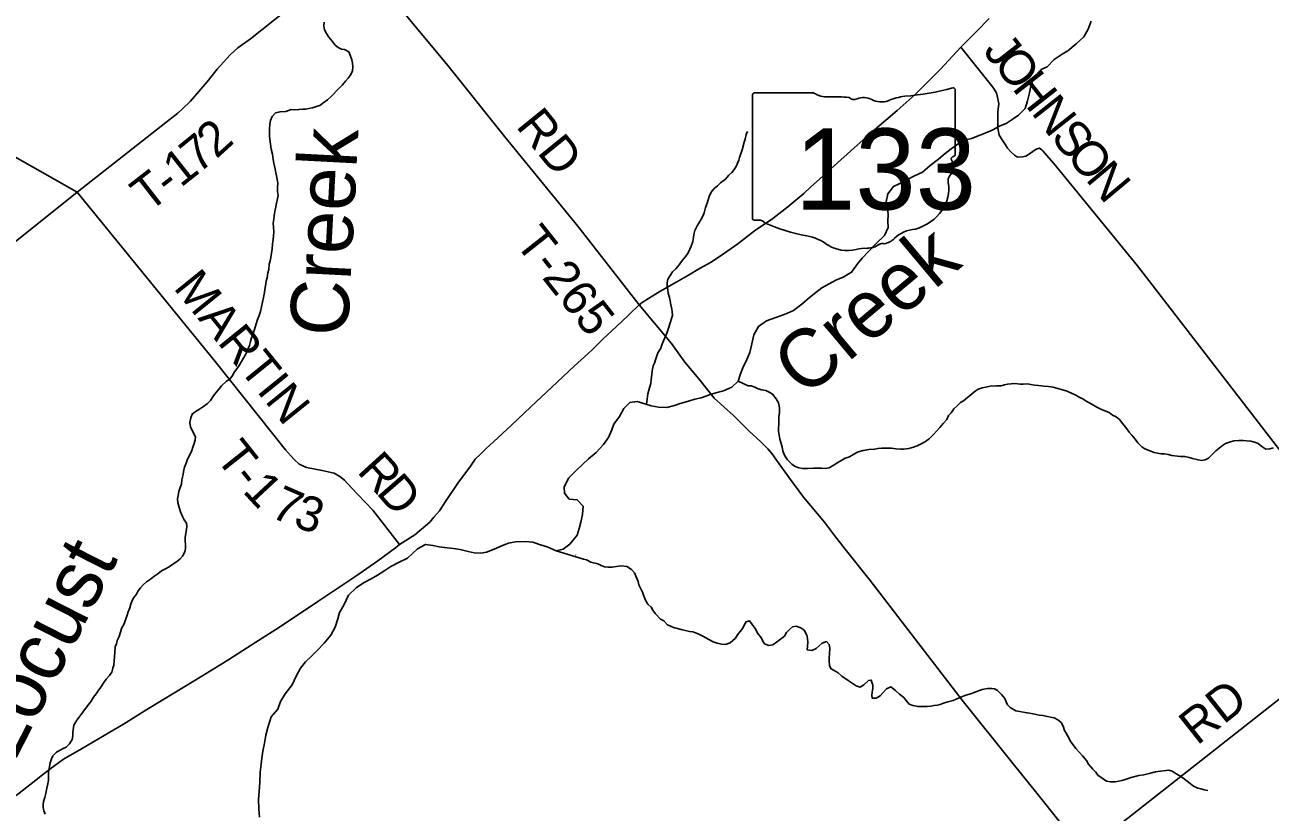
# Model space of a CAD drawing. Extents: x 1310247 to 1664935, y 235267 to 584339.
# Drawn here: x 1528906 to 1539595, y 451382 to 458139 of the extents above; entities that cross this region are included whole.
import ezdxf

# ---------------------------------------------------------------- set-up
doc = ezdxf.new("R2010")
doc.units = 0
for name, color, linetype in [('GM_X_County_Road', 7, 'Continuous'), ('GM_X_Major_River', 7, 'Continuous'), ('GM_X_Major_River_Text', 7, 'Continuous'), ('GM_X_Minor_River', 7, 'Continuous'), ('GM_X_Minor_River_Text', 7, 'Continuous'), ('GM_X_State_Location', 7, 'Continuous'), ('GM_X_State_Route', 7, 'Continuous'), ('GM_X_State_Shield', 7, 'Continuous'), ('GM_X_Township_Road', 7, 'Continuous'), ('GM_X_Township_Road_Text', 7, 'Continuous')]:
    doc.layers.add(name, color=color, linetype=linetype)

msp = doc.modelspace()

# ---------------------------------------------------------------- linework, layer by layer
at = {"layer": 'GM_X_County_Road'}
for points in [[(1529354, 456703), (1528585, 457138), (1527976, 457467), (1527534, 457698), (1527269, 457845), (1526901, 458020), (1526629, 458176), (1524907, 459240), (1523240, 460133), (1522771, 460452), (1522668, 460514), (1522609, 460579), (1522549, 460653), (1522468, 460791), (1522067, 461338), (1522039, 461388)], [(1525806, 453748), (1527847, 455451), (1528073, 455640), (1528110, 455674), (1528195, 455754), (1528293, 455848), (1528354, 455905), (1528413, 455955), (1528513, 456033), (1528633, 456127), (1529354, 456703)], [(1537999, 451036), (1537593, 451545), (1537390, 451796), (1536951, 452342), (1536163, 453369), (1535946, 453639), (1535855, 453757), (1535769, 453872), (1535590, 454086), (1535462, 454261), (1535366, 454390), (1535319, 454459), (1535284, 454501), (1535224, 454561), (1535122, 454652), (1534988, 454787), (1534824, 454936), (1534691, 455100), (1534572, 455244), (1534457, 455405), (1534180, 455737)]]:
    msp.add_lwpolyline(points, dxfattribs=at)
at = {"layer": 'GM_X_Major_River'}
for points in [[(1538059, 458171), (1538032, 458103), (1537995, 458038), (1537930, 457977), (1537859, 457916), (1537809, 457887), (1537742, 457842), (1537681, 457779), (1537631, 457756), (1537566, 457689), (1537542, 457615), (1537531, 457557), (1537512, 457488), (1537491, 457422), (1537436, 457365), (1537380, 457328), (1537329, 457294), (1537279, 457273), (1537210, 457236), (1537156, 457213), (1537098, 457190), (1537033, 457165), (1536983, 457152), (1536933, 457131), (1536856, 457074), (1536805, 457035), (1536748, 456986), (1536678, 456931), (1536611, 456876), (1536542, 456843), (1536411, 456776), (1536361, 456752), (1536314, 456689), (1536299, 456619), (1536310, 456569), (1536317, 456515), (1536314, 456453), (1536315, 456399), (1536286, 456331), (1536211, 456260), (1536093, 456138), (1536054, 456087), (1536003, 456016), (1535930, 455973), (1535868, 455948), (1535809, 455917), (1535747, 455882), (1535694, 455841), (1535641, 455800), (1535576, 455741), (1535504, 455688), (1535453, 455665), (1535401, 455646), (1535351, 455628), (1535272, 455598), (1535204, 455551), (1535164, 455478), (1535145, 455400), (1535128, 455328), (1535103, 455268), (1535070, 455195), (1535049, 455143), (1535030, 455081), (1534973, 455028), (1534904, 454999), (1534838, 454981), (1534784, 454963), (1534710, 454939), (1534657, 454926), (1534603, 454908), (1534531, 454890), (1534481, 454871), (1534416, 454856), (1534345, 454859), (1534283, 454868), (1534227, 454887), (1534162, 454906), (1534098, 454897), (1534047, 454846), (1534010, 454779), (1533962, 454713), (1533944, 454662), (1533915, 454598), (1533874, 454537), (1533810, 454468), (1533744, 454413), (1533693, 454367), (1533634, 454310), (1533573, 454249), (1533534, 454172)], [(1533534, 454172), (1533537, 454120), (1533578, 454069), (1533646, 454062), (1533699, 454007), (1533691, 453937), (1533678, 453871), (1533665, 453817), (1533646, 453758), (1533585, 453682), (1533526, 453639), (1533466, 453624), (1533389, 453658), (1533333, 453675), (1533266, 453700), (1533204, 453705), (1533118, 453703), (1533058, 453690), (1533006, 453670), (1532933, 453638), (1532869, 453613), (1532819, 453604), (1532763, 453607), (1532711, 453619), (1532641, 453637), (1532586, 453646), (1532530, 453651), (1532462, 453660), (1532408, 453669), (1532345, 453680), (1532276, 453641), (1532189, 453562), (1532120, 453527), (1532048, 453489), (1531995, 453456), (1531932, 453415), (1531878, 453385), (1531813, 453349), (1531749, 453306), (1531684, 453245), (1531644, 453159), (1531605, 453094), (1531592, 453040), (1531569, 452970), (1531532, 452901), (1531475, 452832), (1531416, 452769), (1531365, 452721), (1531314, 452672), (1531273, 452617), (1531234, 452548), (1531201, 452474), (1531140, 452397), (1531099, 452330), (1531078, 452266), (1531021, 452201), (1530991, 452109), (1530974, 452043), (1530963, 451974), (1530948, 451904), (1530941, 451846), (1530934, 451794), (1530924, 451724), (1530923, 451636), (1530918, 451560), (1530910, 451492), (1530913, 451408), (1530920, 451339)]]:
    msp.add_lwpolyline(points, dxfattribs=at)
at = {"layer": 'GM_X_Minor_River'}
for points in [[(1531078, 456780), (1531072, 456814), (1531065, 456844), (1531060, 456870), (1531053, 456901), (1531047, 456927), (1531040, 456967), (1531035, 457003), (1531030, 457029), (1531021, 457071), (1531015, 457114), (1531005, 457182), (1531006, 457210), (1531005, 457248), (1531009, 457286), (1531014, 457318), (1531027, 457352), (1531058, 457385), (1531096, 457394), (1531146, 457397), (1531192, 457412), (1531222, 457411), (1531258, 457412), (1531292, 457417), (1531318, 457417), (1531344, 457422), (1531376, 457428), (1531410, 457439), (1531437, 457448), (1531463, 457466), (1531504, 457497), (1531530, 457518), (1531555, 457544), (1531577, 457569), (1531606, 457600), (1531632, 457624), (1531659, 457655), (1531682, 457681), (1531698, 457706), (1531717, 457742), (1531722, 457782), (1531718, 457810), (1531711, 457840), (1531700, 457870), (1531687, 457909), (1531649, 457928), (1531623, 457930), (1531594, 457945), (1531568, 457966), (1531543, 458000), (1531514, 458033), (1531495, 458065), (1531479, 458098), (1531472, 458132), (1531475, 458162)], [(1534242, 454882), (1534254, 454973), (1534267, 455025), (1534278, 455062), (1534282, 455094), (1534289, 455138), (1534291, 455171), (1534298, 455213), (1534311, 455236), (1534323, 455274), (1534340, 455324), (1534365, 455364), (1534373, 455392), (1534388, 455428), (1534400, 455453), (1534415, 455493), (1534432, 455535), (1534447, 455589), (1534457, 455619), (1534464, 455645), (1534462, 455675), (1534459, 455699), (1534451, 455737), (1534446, 455771), (1534440, 455798), (1534429, 455836), (1534425, 455864), (1534420, 455894), (1534418, 455926), (1534425, 455956), (1534445, 455988), (1534466, 456020), (1534494, 456045), (1534523, 456079), (1534548, 456117), (1534568, 456140), (1534597, 456176), (1534613, 456214), (1534626, 456240), (1534640, 456279), (1534645, 456313), (1534647, 456339), (1534658, 456373), (1534677, 456413), (1534691, 456437), (1534712, 456471), (1534724, 456497), (1534737, 456526), (1534749, 456572), (1534762, 456608), (1534771, 456638), (1534779, 456666), (1534798, 456704), (1534824, 456735), (1534851, 456757), (1534877, 456783), (1534920, 456814), (1534950, 456850), (1534973, 456873), (1534995, 456899), (1535012, 456925), (1535033, 456977), (1535039, 457002), (1535062, 457068), (1535079, 457132), (1535088, 457158), (1535098, 457198), (1535109, 457224)], [(1530077, 453452), (1530113, 453471), (1530143, 453486), (1530176, 453510), (1530206, 453529), (1530237, 453552), (1530259, 453578), (1530278, 453615), (1530283, 453645), (1530283, 453679), (1530282, 453707), (1530281, 453741), (1530294, 453809), (1530297, 453837), (1530292, 453863), (1530274, 453890), (1530259, 453920), (1530242, 453960), (1530229, 453997), (1530218, 454039), (1530217, 454071), (1530221, 454099), (1530228, 454135), (1530239, 454169), (1530249, 454198), (1530254, 454234), (1530265, 454280), (1530268, 454306), (1530277, 454342), (1530289, 454376), (1530298, 454402), (1530309, 454429), (1530325, 454455), (1530338, 454487), (1530347, 454515), (1530359, 454546), (1530368, 454576), (1530371, 454602), (1530353, 454635), (1530327, 454689), (1530323, 454725), (1530330, 454765), (1530343, 454799), (1530376, 454824), (1530404, 454840), (1530440, 454863), (1530469, 454886), (1530498, 454915), (1530518, 454947), (1530541, 454978), (1530572, 455016), (1530594, 455041), (1530635, 455080), (1530666, 455098), (1530688, 455129), (1530705, 455161), (1530724, 455186), (1530744, 455216), (1530786, 455285), (1530804, 455317), (1530821, 455360), (1530834, 455388), (1530841, 455422), (1530851, 455454), (1530862, 455480), (1530875, 455517), (1530886, 455553), (1530901, 455601), (1530916, 455644), (1530927, 455678), (1530936, 455720), (1530944, 455758), (1530953, 455798), (1530962, 455842), (1530965, 455868), (1530972, 455899), (1530978, 455939), (1530985, 455969), (1530992, 456011), (1530999, 456039), (1531004, 456085), (1531012, 456115), (1531017, 456143), (1531024, 456180), (1531027, 456216), (1531032, 456258), (1531037, 456298), (1531039, 456328), (1531042, 456364), (1531039, 456402), (1531038, 456438), (1531043, 456472), (1531045, 456500), (1531050, 456536), (1531061, 456578), (1531066, 456610), (1531075, 456648), (1531079, 456674), (1531074, 456708), (1531075, 456742), (1531078, 456780)], [(1535030, 455081), (1535114, 455041), (1535140, 455040), (1535171, 455030), (1535199, 455015), (1535233, 455006), (1535267, 455001), (1535294, 454987), (1535324, 454970), (1535355, 454929), (1535374, 454895), (1535383, 454852), (1535384, 454812), (1535379, 454776), (1535379, 454748), (1535378, 454714), (1535375, 454674), (1535376, 454648), (1535380, 454616), (1535387, 454584), (1535396, 454554), (1535405, 454518), (1535412, 454479), (1535429, 454439), (1535451, 454406), (1535488, 454368), (1535513, 454351), (1535549, 454338), (1535581, 454331), (1535623, 454330), (1535675, 454335), (1535748, 454334), (1535776, 454331), (1535810, 454336), (1535853, 454363), (1535885, 454384), (1535918, 454404), (1535946, 454421), (1535984, 454432), (1536023, 454455), (1536059, 454475), (1536103, 454485), (1536150, 454494), (1536200, 454497), (1536230, 454503), (1536260, 454506), (1536286, 454507), (1536344, 454506), (1536385, 454499), (1536421, 454496), (1536447, 454498), (1536493, 454504), (1536533, 454514), (1536566, 454525), (1536610, 454548), (1536636, 454563), (1536671, 454588), (1536706, 454624), (1536732, 454651), (1536759, 454683), (1536788, 454718), (1536819, 454751), (1536835, 454785), (1536858, 454810), (1536881, 454844), (1536911, 454871), (1536936, 454897), (1536962, 454912), (1536997, 454941), (1537029, 454967), (1537064, 454994), (1537090, 455013), (1537122, 455024), (1537154, 455030), (1537191, 455037), (1537247, 455040), (1537285, 455041), (1537315, 455050), (1537341, 455055), (1537371, 455059), (1537405, 455060), (1537449, 455055), (1537475, 455054), (1537511, 455058), (1537540, 455053), (1537572, 455048), (1537606, 455043), (1537652, 455038), (1537692, 455035), (1537734, 455028), (1537813, 455006), (1537843, 454998), (1537890, 454979), (1537928, 454960), (1537957, 454945), (1537987, 454928), (1538016, 454910), (1538060, 454885), (1538107, 454858), (1538149, 454839), (1538214, 454811)], [(1538214, 454811), (1538241, 454788), (1538273, 454774), (1538302, 454753), (1538331, 454716), (1538364, 454671), (1538384, 454643), (1538409, 454616), (1538436, 454584), (1538459, 454551), (1538495, 454516), (1538520, 454500), (1538570, 454479), (1538599, 454470), (1538627, 454463), (1538659, 454458), (1538689, 454456), (1538719, 454451), (1538751, 454444), (1538800, 454437), (1538826, 454435), (1538864, 454434), (1538900, 454425), (1538928, 454418), (1538977, 454405), (1539009, 454400), (1539037, 454406), (1539066, 454421), (1539094, 454450), (1539129, 454482), (1539157, 454507), (1539186, 454530), (1539212, 454546), (1539246, 454557), (1539285, 454568), (1539327, 454573), (1539363, 454572), (1539391, 454570), (1539430, 454565), (1539462, 454556), (1539492, 454545), (1539523, 454521), (1539557, 454498), (1539593, 454499), (1539623, 454508)], [(1533466, 453624), (1533700, 453554), (1533728, 453548), (1533765, 453527), (1533823, 453512), (1533853, 453498), (1533881, 453487), (1533911, 453485), (1533947, 453484), (1533985, 453491), (1534023, 453495), (1534073, 453490), (1534113, 453465), (1534138, 453437), (1534154, 453400), (1534169, 453360), (1534177, 453334), (1534192, 453297), (1534207, 453269), (1534217, 453245), (1534234, 453200), (1534254, 453168), (1534281, 453141), (1534295, 453115), (1534315, 453087), (1534362, 453038), (1534390, 453025), (1534423, 452990), (1534473, 452966), (1534540, 452948), (1534610, 452933), (1534640, 452929), (1534686, 452912), (1534726, 452893), (1534777, 452864), (1534815, 452843), (1534847, 452831), (1534887, 452822), (1534921, 452821), (1534959, 452835), (1535006, 452876), (1535022, 452904), (1535069, 452961), (1535080, 452987), (1535096, 453015), (1535126, 453024), (1535150, 452992), (1535175, 452957), (1535198, 452915), (1535230, 452876), (1535241, 452850), (1535255, 452826), (1535291, 452813), (1535327, 452818), (1535359, 452840), (1535392, 452867), (1535426, 452893), (1535445, 452923), (1535469, 452950), (1535494, 452972), (1535528, 452977), (1535568, 452965), (1535595, 452944), (1535619, 452902), (1535624, 452871), (1535626, 452837), (1535623, 452807), (1535621, 452775), (1535660, 452769), (1535697, 452786), (1535725, 452810), (1535750, 452833), (1535786, 452845), (1535809, 452820), (1535817, 452790), (1535814, 452738), (1535810, 452710), (1535809, 452682), (1535812, 452638), (1535828, 452611), (1535887, 452576), (1535919, 452549), (1535972, 452512), (1536006, 452490), (1536042, 452465), (1536076, 452453), (1536108, 452474), (1536147, 452511), (1536171, 452515), (1536186, 452471), (1536186, 452447), (1536179, 452409), (1536177, 452385), (1536178, 452360), (1536214, 452360), (1536247, 452381), (1536271, 452407), (1536302, 452441), (1536338, 452458), (1536379, 452425)], [(1533636, 453588), (1533631, 453589)], [(1529080, 451363), (1529069, 451393), (1529063, 451421), (1529064, 451447), (1529066, 451473), (1529077, 451507), (1529086, 451541), (1529095, 451587), (1529102, 451625), (1529107, 451657), (1529107, 451689), (1529108, 451723), (1529113, 451756), (1529122, 451806), (1529133, 451840), (1529147, 451866), (1529178, 451897), (1529204, 451912), (1529233, 451928), (1529259, 451939), (1529288, 451969), (1529312, 452004), (1529317, 452036), (1529316, 452068), (1529327, 452128), (1529352, 452171), (1529377, 452205), (1529404, 452240), (1529435, 452282), (1529455, 452307), (1529476, 452335), (1529496, 452368), (1529517, 452396), (1529536, 452423), (1529558, 452455), (1529583, 452494), (1529604, 452522), (1529631, 452555), (1529651, 452583), (1529662, 452617), (1529669, 452642), (1529671, 452680), (1529674, 452718), (1529677, 452752), (1529682, 452800), (1529691, 452826), (1529697, 452856), (1529714, 452888), (1529727, 452925), (1529736, 452957), (1529757, 452997), (1529772, 453040), (1529784, 453072), (1529791, 453102), (1529806, 453134), (1529816, 453168), (1529827, 453199), (1529842, 453225), (1529864, 453254), (1529877, 453280), (1529899, 453308), (1529920, 453333), (1529951, 453359), (1529983, 453382), (1530014, 453403), (1530046, 453426), (1530077, 453452)], [(1536379, 452425), (1536415, 452394), (1536450, 452366), (1536470, 452341), (1536498, 452309), (1536527, 452296), (1536573, 452287), (1536609, 452287), (1536651, 452288), (1536683, 452292), (1536710, 452297), (1536740, 452301), (1536764, 452306), (1536792, 452316), (1536828, 452329), (1536874, 452340), (1536925, 452364), (1536983, 452387), (1537034, 452400), (1537060, 452411), (1537100, 452427), (1537124, 452434), (1537168, 452442), (1537204, 452443), (1537228, 452439), (1537254, 452426), (1537288, 452391), (1537317, 452357), (1537329, 452329), (1537340, 452304), (1537364, 452280), (1537413, 452251), (1537447, 452244), (1537507, 452235), (1537531, 452231), (1537561, 452224), (1537613, 452215), (1537645, 452211), (1537685, 452202), (1537711, 452196), (1537741, 452191), (1537773, 452174), (1537802, 452150), (1537820, 452120), (1537831, 452083), (1537843, 452059), (1537866, 452020), (1537880, 451994), (1537927, 451929), (1537958, 451893), (1537984, 451864), (1538019, 451825), (1538036, 451793), (1538074, 451750), (1538099, 451724), (1538117, 451699), (1538154, 451673), (1538190, 451648), (1538228, 451641), (1538264, 451643), (1538296, 451648), (1538322, 451654), (1538352, 451661), (1538401, 451680), (1538469, 451697), (1538511, 451702), (1538558, 451714), (1538610, 451727), (1538654, 451732), (1538702, 451739), (1538726, 451741), (1538754, 451732), (1538790, 451710), (1538815, 451697), (1538847, 451675), (1538883, 451646), (1538910, 451627), (1538938, 451605), (1538976, 451588), (1539000, 451582), (1539028, 451573), (1539060, 451567)]]:
    msp.add_lwpolyline(points, dxfattribs=at)
at = {"layer": 'GM_X_State_Route'}
for points in [[(1529668, 452088), (1529752, 452138), (1529952, 452262), (1530200, 452412), (1530424, 452550), (1530647, 452687), (1530858, 452821), (1531060, 452948), (1531228, 453062), (1531420, 453189), (1531593, 453304), (1531746, 453408), (1531936, 453539), (1532088, 453649), (1532122, 453678), (1532252, 453763), (1532381, 453872), (1532417, 453913), (1532464, 453969), (1532523, 454057), (1532628, 454214), (1532724, 454343), (1532772, 454410), (1532817, 454455), (1532865, 454504), (1532928, 454561), (1533082, 454702), (1533250, 454862), (1533430, 455029), (1533622, 455209), (1533742, 455319), (1533779, 455353), (1533868, 455442), (1534026, 455591), (1534090, 455651), (1534180, 455737), (1534205, 455756), (1534260, 455790), (1534355, 455850), (1534501, 455934), (1534603, 455991), (1534698, 456048), (1534797, 456102), (1534902, 456175), (1535025, 456261), (1535170, 456371), (1535325, 456478), (1535456, 456578), (1535591, 456693), (1535651, 456746), (1535731, 456819), (1535852, 456930), (1536021, 457080), (1536179, 457222), (1536393, 457405), (1536548, 457542), (1536765, 457760), (1536940, 457947), (1537074, 458083), (1537182, 458193)], [(1528832, 451524), (1528974, 451636), (1529058, 451702), (1529119, 451751), (1529238, 451836), (1529391, 451924), (1529586, 452039), (1529668, 452088)]]:
    msp.add_lwpolyline(points, dxfattribs=at)
at = {"layer": 'GM_X_State_Shield'}
for p, q in [((1535152, 457537), (1535152, 456480)), ((1535679, 457555), (1535169, 457555)), ((1536892, 457028), (1536892, 457581)), ((1536892, 457028), (1536892, 457028))]:
    msp.add_line(p, q, dxfattribs=at)
for centre, major_axis, start_param, end_param in [((1535172, 457539), (20.2, 0), 1.712693, 3.28349), ((1535800, 457677), (196, 0), 4.042523, 4.731795), ((1535865, 456961), (702, 0), 1.404758, 1.657858), ((1536024, 457544), (56.4, 0), 3.836095, 5.185415), ((1536107, 457422), (117, 0), 0.950623, 2.079405), ((1536258, 457590), (141, 0), 4.081561, 5.145723), ((1536507, 457232), (371, 0), 1.699011, 2.107814), ((1536272, 458995), (1845, 0), 4.814394, 5.042369), ((1536873, 457583), (19.4, 0), 6.141152, 7.989035), ((1536888, 456988), (30, 0), 1.883978, 3.671073), ((1536697, 456918), (180, 0), 5.934695, 6.695948), ((1536871, 457026), (20.7, 0), 5.05454, 6.418171), ((1536961, 456797), (131, 0), 2.387724, 3.262537), ((1536375, 456727), (462, 0), 5.101752, 6.440018), ((1535172, 456478), (20.3, 0), 3.00124, 4.508301), ((1535175, 456586), (155, 0), 4.665946, 4.897461), ((1535207, 456419), (56, 0), 0.519207, 1.627899), ((1535913, 457368), (1333, 0), 4.195997, 4.488961), ((1535516, 456005), (417, 0), 0.823519, 1.323587), ((1536570, 456183), (253, 0), 1.647645, 2.488434), ((1535967, 456414), (265, 0), 4.026481, 4.996735), ((1536120, 456048), (217, 0), 1.495662, 1.94098), ((1536139, 456335), (141, 0), 4.691044, 5.507374), ((1536267, 456232), (39.7, 0), 1.147584, 2.315152), ((1536250, 456377), (149, 0), 4.937069, 5.64225)]:
    msp.add_ellipse(centre, major_axis=major_axis, ratio=0.8, start_param=start_param, end_param=end_param, dxfattribs=at)
at = {"layer": 'GM_X_Township_Road'}
for points in [[(1534180, 455737), (1533651, 456412), (1533025, 457178), (1532535, 457790), (1532195, 458201), (1531756, 458736), (1531571, 458972)], [(1529354, 456703), (1530117, 457302), (1530218, 457380), (1530259, 457418), (1530326, 457484), (1530417, 457586), (1530469, 457650), (1530512, 457706), (1530555, 457760), (1530667, 457883), (1530735, 457942), (1530842, 458019), (1531149, 458262)], [(1537643, 457059), (1537635, 457068), (1537615, 457081), (1537587, 457073), (1537530, 457033), (1537498, 457012), (1537469, 457007), (1537428, 457005), (1537401, 457020), (1537373, 457046), (1537341, 457080), (1537323, 457109), (1537295, 457153), (1537270, 457193), (1537257, 457252), (1537258, 457313), (1537258, 457397), (1537265, 457461), (1537258, 457505), (1537246, 457555), (1537214, 457605), (1536940, 457947)], [(1540731, 453124), (1538458, 456071), (1537790, 456885), (1537739, 456949), (1537676, 457021), (1537643, 457059)], [(1532122, 453678), (1531893, 453975), (1531760, 454111), (1531672, 454205), (1531649, 454231), (1531608, 454262), (1531560, 454290), (1531457, 454313), (1531322, 454341), (1531260, 454368), (1531214, 454411), (1531143, 454492), (1530538, 455250), (1529354, 456703)], [(1537999, 451036), (1539967, 452584), (1540556, 453031), (1540602, 453062), (1540649, 453087), (1540685, 453106), (1540731, 453124), (1540927, 453176), (1542596, 453695), (1542878, 453784), (1542973, 453811), (1543026, 453827), (1543074, 453842), (1543142, 453869), (1543218, 453910), (1544234, 454736)]]:
    msp.add_lwpolyline(points, dxfattribs=at)

# ---------------------------------------------------------------- texts
at = {"layer": 'GM_X_Major_River_Text'}
msp.add_text('Creek', height=500, rotation=40, dxfattribs=at).set_placement((1535600, 454929))
at = {"layer": 'GM_X_Minor_River_Text'}
for s, rotation, p in [('Creek', 86.9969, (1531676, 455458)), ('Locust', 62.9991, (1528812, 451799))]:
    msp.add_text(s, height=500, rotation=rotation, dxfattribs=at).set_placement(p)
at = {"layer": 'GM_X_State_Location'}
msp.add_text('133', height=1, rotation=0, dxfattribs=at).set_placement((1535649, 456865))
for s in ['s', 'r']:
    msp.add_text(s, height=1, dxfattribs=at).set_placement((1536002, 456938))
at = {"layer": 'GM_X_State_Shield'}
msp.add_text('133', height=696.1, dxfattribs=at).set_placement((1535517, 456554))
at = {"layer": 'GM_X_Township_Road_Text'}
for s, rotation, p in [('J', 308.0571, (1537124, 457913)), ('O', 308.0539, (1537211, 457802)), ('H', 308.0555, (1537374, 457594)), ('N', 308.375, (1537538, 457385)), ('RD', 309.0451, (1533114, 457268)), ('2', 42.3349, (1530549, 456984)), ('S', 309.1898, (1537704, 457174)), ('7', 39.2238, (1530393, 456856)), ('O', 309.7904, (1537835, 457015)), ('1', 38.2435, (1530243, 456738)), ('N', 309.8462, (1538004, 456812)), ('T', 37.8479, (1529967, 456523)), ('-', 37.9385, (1530145, 456661)), ('T-265', 308.3114, (1533104, 456267)), ('MARTIN', 308.9579, (1530174, 455881)), ('T', 308.4584, (1530533, 454424)), ('R', 312.275, (1531749, 454303)), ('-', 308.9832, (1530675, 454246)), ('D', 310.8415, (1531914, 454122)), ('1', 312.9743, (1530767, 454133)), ('7', 336.5439, (1531002, 453920)), ('3', 341.7073, (1531199, 453836)), ('RD', 38.3524, (1538968, 451949))]:
    msp.add_text(s, height=300, rotation=rotation, dxfattribs=at).set_placement(p)

doc.saveas('drawing.dxf')
